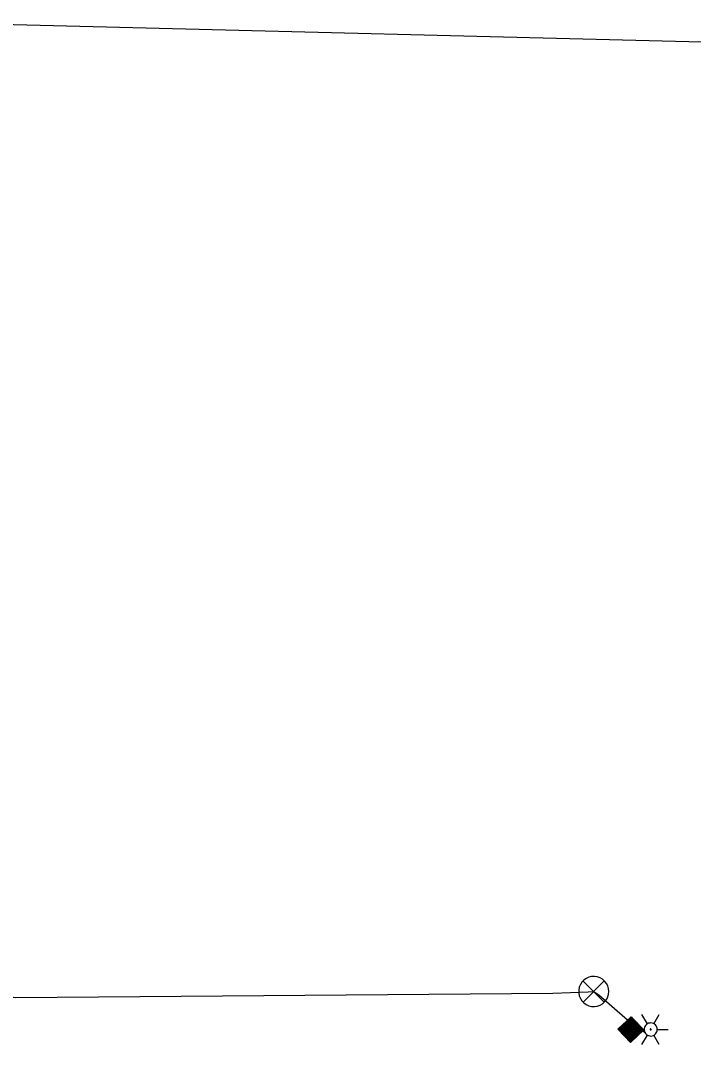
# Model space of a CAD drawing. Extents: x 596028 to 606371, y 330010 to 403088.
# Drawn here: x 604281.7 to 604429.3, y 347301 to 347525.6 of the extents above; entities that cross this region are included whole.
import ezdxf

# ---------------------------------------------------------------- set-up
doc = ezdxf.new("R2010")
doc.units = 0
for name, color, linetype in [('E_FTMS', 7, 'Continuous'), ('E_FTMS_Conduit', 7, 'Continuous'), ('E_UTL_Overhead', 7, 'Continuous')]:
    doc.layers.add(name, color=color, linetype=linetype)

msp = doc.modelspace()

# ---------------------------------------------------------------- linework, layer by layer
at = {"layer": 'E_FTMS'}
for p, q in [((604413.65, 347305.15), (604413.61, 347303.43)), ((604417.49, 347305.15), (604413.76, 347305.25)), ((604413.9, 347305.38), (604413.84, 347303.19)), ((604417.26, 347305.4), (604414, 347305.48)), ((604414.14, 347305.61), (604414.08, 347302.94)), ((604417.03, 347305.64), (604414.25, 347305.71)), ((604414.39, 347305.85), (604414.31, 347302.69)), ((604416.79, 347305.89), (604414.5, 347305.95)), ((604414.64, 347306.08), (604414.54, 347302.45)), ((604416.56, 347306.14), (604414.74, 347306.18)), ((604414.88, 347306.32), (604414.78, 347302.2)), ((604416.32, 347306.38), (604414.99, 347306.42)), ((604415.13, 347306.55), (604415.01, 347301.96)), ((604416.09, 347306.63), (604415.23, 347306.65)), ((604415.37, 347306.78), (604415.25, 347301.71)), ((604415.62, 347307.02), (604415.48, 347301.46)), ((604415.86, 347306.87), (604415.48, 347306.88)), ((604415.86, 347306.87), (604415.72, 347301.6)), ((604416.09, 347306.63), (604415.97, 347301.83)), ((604416.32, 347306.38), (604416.21, 347302.06)), ((604416.56, 347306.14), (604416.46, 347302.3)), ((604416.79, 347305.89), (604416.71, 347302.53)), ((604417.03, 347305.64), (604416.95, 347302.76)), ((604417.26, 347305.4), (604417.2, 347303)), ((604417.49, 347305.15), (604417.44, 347303.23)), ((604418.43, 347304.17), (604412.77, 347304.31)), ((604412.91, 347304.44), (604412.91, 347304.17)), ((604418.18, 347303.93), (604413.01, 347304.06)), ((604418.19, 347304.41), (604413.02, 347304.54)), ((604413.16, 347304.68), (604413.14, 347303.92)), ((604417.94, 347303.7), (604413.24, 347303.82)), ((604417.96, 347304.66), (604413.27, 347304.78)), ((604413.41, 347304.91), (604413.37, 347303.68)), ((604417.69, 347303.47), (604413.47, 347303.57)), ((604417.73, 347304.91), (604413.51, 347305.01)), ((604417.44, 347303.23), (604413.71, 347303.33)), ((604417.2, 347303), (604413.94, 347303.08)), ((604416.95, 347302.76), (604414.18, 347302.83)), ((604417.73, 347304.91), (604417.69, 347303.47)), ((604417.96, 347304.66), (604417.94, 347303.7)), ((604418.19, 347304.41), (604418.18, 347303.93)), ((604416.71, 347302.53), (604414.41, 347302.59)), ((604416.46, 347302.3), (604414.64, 347302.34)), ((604416.21, 347302.06), (604414.88, 347302.1)), ((604415.97, 347301.83), (604415.11, 347301.85)), ((604415.72, 347301.6), (604415.35, 347301.61))]:
    msp.add_line(p, q, dxfattribs=at)
for points in [[(604410.75, 347312.6), (604410.69, 347313.23), (604410.52, 347313.83), (604410.23, 347314.38), (604409.84, 347314.88), (604409.37, 347315.29), (604408.83, 347315.6), (604408.23, 347315.81), (604407.61, 347315.9), (604406.98, 347315.87), (604406.37, 347315.72), (604405.8, 347315.46), (604405.29, 347315.09), (604404.86, 347314.64), (604404.52, 347314.11), (604404.29, 347313.53), (604404.17, 347312.91), (604404.17, 347312.29), (604404.29, 347311.67), (604404.52, 347311.09), (604404.86, 347310.56), (604405.29, 347310.11), (604405.8, 347309.74), (604406.37, 347309.48), (604406.98, 347309.33), (604407.61, 347309.3), (604408.23, 347309.39), (604408.83, 347309.6), (604409.37, 347309.91), (604409.84, 347310.32), (604410.23, 347310.82), (604410.52, 347311.37), (604410.69, 347311.98), (604410.75, 347312.6)], [(604409.72, 347314.94), (604405.11, 347310.28)], [(604405.11, 347314.89), (604409.76, 347310.23)], [(604419.22, 347305.5), (604418.03, 347307.56)], [(604420.65, 347305.5), (604421.84, 347307.56)], [(604421.37, 347304.26), (604421.34, 347304.53), (604421.27, 347304.79), (604421.14, 347305.03), (604420.97, 347305.25), (604420.77, 347305.43), (604420.53, 347305.56), (604420.28, 347305.65), (604420.01, 347305.69), (604419.74, 347305.68), (604419.47, 347305.61), (604419.22, 347305.5), (604419, 347305.34), (604418.82, 347305.15), (604418.67, 347304.92), (604418.57, 347304.66), (604418.52, 347304.4), (604418.52, 347304.13), (604418.57, 347303.86), (604418.67, 347303.61), (604418.82, 347303.38), (604419, 347303.18), (604419.22, 347303.02), (604419.47, 347302.91), (604419.74, 347302.85), (604420.01, 347302.83), (604420.28, 347302.87), (604420.53, 347302.96), (604420.77, 347303.1), (604420.97, 347303.28), (604421.14, 347303.49), (604421.27, 347303.73), (604421.34, 347303.99), (604421.37, 347304.26)], [(604421.37, 347304.26), (604421.34, 347304.53), (604421.27, 347304.79), (604421.14, 347305.03), (604420.97, 347305.25), (604420.77, 347305.43), (604420.53, 347305.56), (604420.28, 347305.65), (604420.01, 347305.69), (604419.74, 347305.68), (604419.47, 347305.61), (604419.22, 347305.5), (604419, 347305.34), (604418.82, 347305.15), (604418.67, 347304.92), (604418.57, 347304.66), (604418.52, 347304.4), (604418.52, 347304.13), (604418.57, 347303.86), (604418.67, 347303.61), (604418.82, 347303.38), (604419, 347303.18), (604419.22, 347303.02), (604419.47, 347302.91), (604419.74, 347302.85), (604420.01, 347302.83), (604420.28, 347302.87), (604420.53, 347302.96), (604420.77, 347303.1), (604420.97, 347303.28), (604421.14, 347303.49), (604421.27, 347303.73), (604421.34, 347303.99), (604421.37, 347304.26)], [(604421.37, 347304.26), (604421.34, 347304.53), (604421.27, 347304.79), (604421.14, 347305.03), (604420.97, 347305.25), (604420.77, 347305.43), (604420.53, 347305.56), (604420.28, 347305.65), (604420.01, 347305.69), (604419.74, 347305.68), (604419.47, 347305.61), (604419.22, 347305.5), (604419, 347305.34), (604418.82, 347305.15), (604418.67, 347304.92), (604418.57, 347304.66), (604418.52, 347304.4), (604418.52, 347304.13), (604418.57, 347303.86), (604418.67, 347303.61), (604418.82, 347303.38), (604419, 347303.18), (604419.22, 347303.02), (604419.47, 347302.91), (604419.74, 347302.85), (604420.01, 347302.83), (604420.28, 347302.87), (604420.53, 347302.96), (604420.77, 347303.1), (604420.97, 347303.28), (604421.14, 347303.49), (604421.27, 347303.73), (604421.34, 347303.99), (604421.37, 347304.26)], [(604416.13, 347304.26), (604418.51, 347304.26)], [(604418.03, 347300.96), (604419.22, 347303.02)], [(604420.06, 347304.26), (604420.06, 347304.28), (604420.05, 347304.31), (604420.04, 347304.33), (604420.03, 347304.34), (604420.01, 347304.36), (604419.99, 347304.37), (604419.97, 347304.38), (604419.94, 347304.38), (604419.92, 347304.38), (604419.9, 347304.37), (604419.88, 347304.37), (604419.86, 347304.35), (604419.85, 347304.34), (604419.83, 347304.32), (604419.82, 347304.3), (604419.82, 347304.27), (604419.82, 347304.25), (604419.82, 347304.23), (604419.83, 347304.21), (604419.85, 347304.19), (604419.86, 347304.17), (604419.88, 347304.16), (604419.9, 347304.15), (604419.92, 347304.14), (604419.94, 347304.14), (604419.97, 347304.15), (604419.99, 347304.15), (604420.01, 347304.16), (604420.03, 347304.18), (604420.04, 347304.2), (604420.05, 347304.22), (604420.06, 347304.24), (604420.06, 347304.26)], [(604421.84, 347300.96), (604420.65, 347303.02)], [(604421.37, 347304.26), (604423.75, 347304.26)]]:
    msp.add_lwpolyline(points, dxfattribs=at)
msp.add_lwpolyline([(604415.53, 347301.41), (604412.77, 347304.31), (604415.67, 347307.07), (604418.43, 347304.17)], close=True, dxfattribs=at)
at = {"layer": 'E_FTMS_Conduit'}
msp.add_lwpolyline([(604253.2, 347314.79), (604268.8, 347312.69), (604280.67, 347311.26), (604398.48, 347312.25), (604406.26, 347312.51), (604407.45, 347312.6), (604408.56, 347311.83), (604414.84, 347306.37), (604417.69, 347304.37), (604418.62, 347303.58)], dxfattribs=at)
at = {"layer": 'E_UTL_Overhead'}
msp.add_lwpolyline([(604164.52, 347432.65), (604245.25, 347525.55), (604245.25, 347525.55), (604477.69, 347519.7)], dxfattribs=at)

doc.saveas('drawing.dxf')
